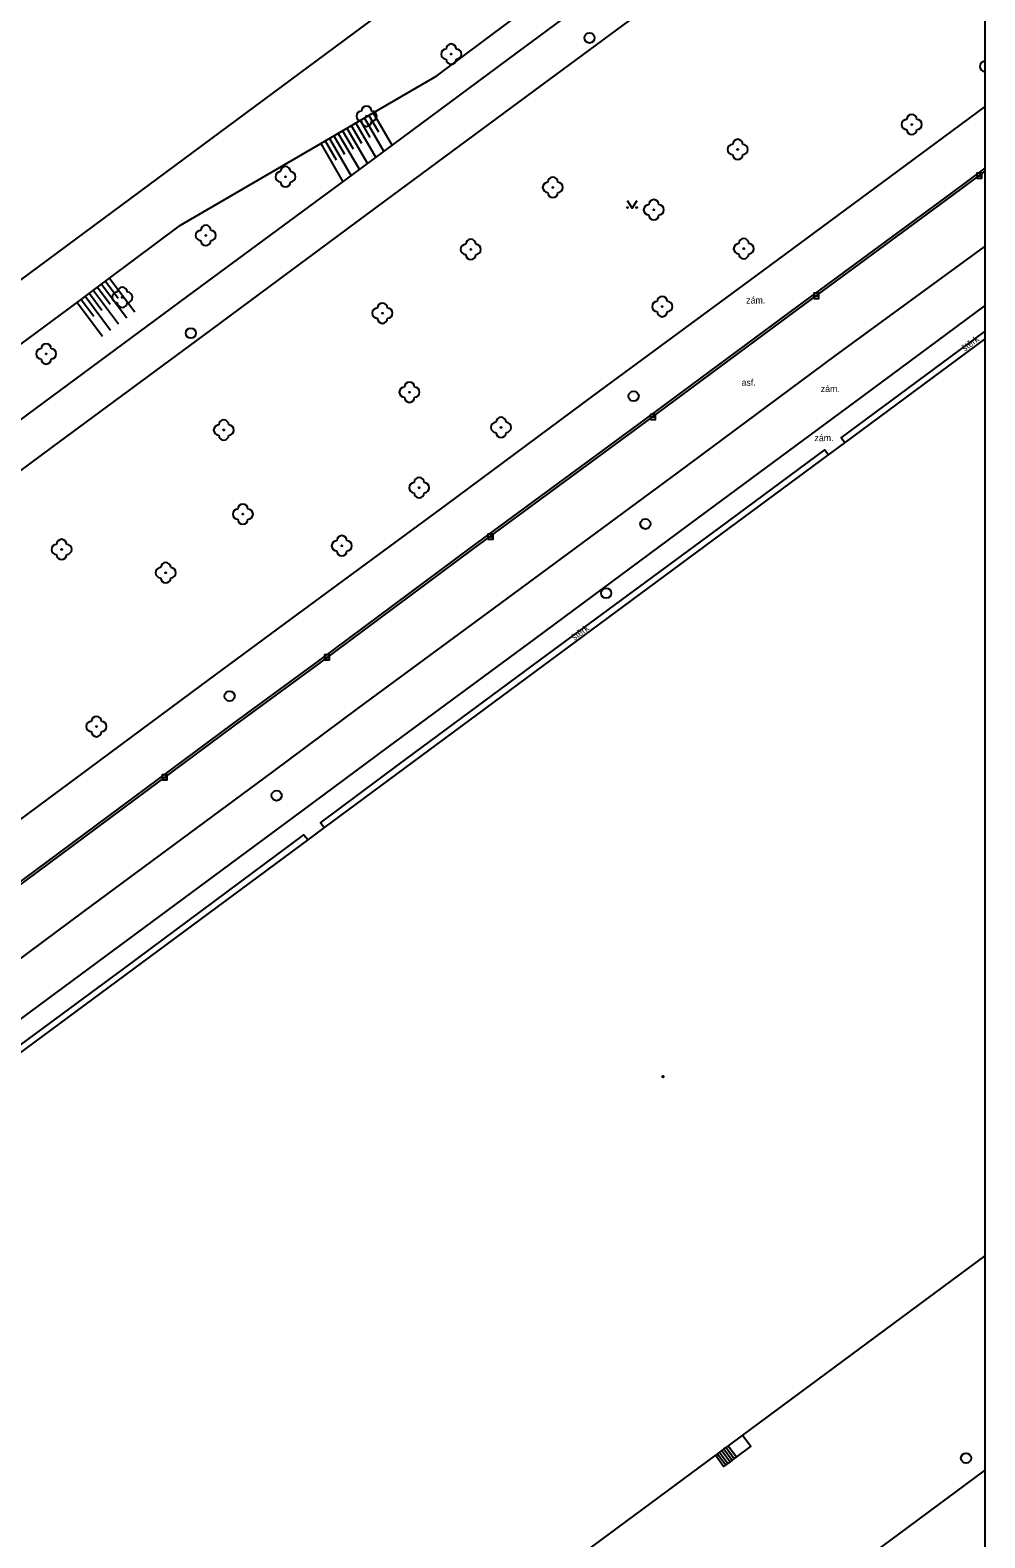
# Model space of a CAD drawing. Extents: x -596024 to -594475, y -1163820 to -1161957.
# Drawn here: x -594569.7 to -594475.5, y -1163068.4 to -1162919.7 of the extents above; entities that cross this region are included whole.
import ezdxf

# ---------------------------------------------------------------- set-up
doc = ezdxf.new("R2010")
doc.units = 0
for name, color, linetype in [('Level 10', 7, 'Continuous'), ('Level 11', 7, 'Continuous'), ('Level 14', 7, 'Continuous'), ('Level 15', 7, 'Continuous'), ('Level 22', 7, 'Continuous'), ('Level 27', 7, 'Continuous'), ('Level 36', 7, 'Continuous'), ('Level 39', 7, 'Continuous'), ('Level 40', 7, 'Continuous'), ('Level 5', 7, 'Continuous'), ('Level 7', 7, 'Continuous'), ('Vrstva 63', 7, 'Continuous')]:
    doc.layers.add(name, color=color, linetype=linetype)

msp = doc.modelspace()

# ---------------------------------------------------------------- linework, layer by layer
at = {"layer": 'Level 10'}
for points in [[(-594658.25, -1163068.41), (-594661.1, -1163064.47), (-594651.56, -1163057.37), (-594629.42, -1163041.02), (-594608.66, -1163025.65), (-594590.23, -1163012.01), (-594570.9, -1162997.71), (-594552.78, -1162984.27), (-594543.88, -1162977.72), (-594528.58, -1162966.47), (-594513.99, -1162955.65), (-594497.41, -1162943.45), (-594481.78, -1162931.89), (-594475.47, -1162927.22)], [(-594641.07, -1163063.34), (-594638.36, -1163067.29), (-594620.31, -1163053.93), (-594599.51, -1163038.58), (-594580.69, -1163024.63), (-594561.57, -1163010.53), (-594542.9, -1162996.72), (-594534.33, -1162990.38), (-594519.84, -1162979.67), (-594502.9, -1162967.15), (-594487.56, -1162955.8), (-594475.47, -1162946.87)], [(-594475.47, -1163061.74), (-594483.99, -1163068.06), (-594503.72, -1163082.61), (-594521.71, -1163095.93), (-594538.51, -1163108.29), (-594555.07, -1163120.58), (-594564.11, -1163127.23)]]:
    msp.add_lwpolyline(points, dxfattribs=at)
at = {"layer": 'Level 11'}
for points in [[(-594697.82, -1163052.4), (-594683.31, -1163041.69), (-594666.9, -1163029.57), (-594650.97, -1163017.68), (-594634.85, -1163005.75), (-594618.29, -1162993.43), (-594601.96, -1162981.28), (-594585.94, -1162969.48), (-594569.89, -1162957.54), (-594554.25, -1162945.96), (-594537.71, -1162933.79), (-594521.58, -1162921.84), (-594504.96, -1162909.54), (-594488.55, -1162897.4), (-594475.47, -1162887.68)], [(-594695.41, -1163055.59), (-594680.96, -1163044.92), (-594664.59, -1163032.79), (-594648.68, -1163021), (-594632.55, -1163009), (-594615.9, -1162996.63), (-594599.54, -1162984.48), (-594583.68, -1162972.77), (-594567.58, -1162960.83), (-594551.89, -1162949.27), (-594535.44, -1162937.1), (-594519.19, -1162925.09), (-594502.52, -1162912.75), (-594486.21, -1162900.66), (-594475.47, -1162892.66)], [(-594475.47, -1162933.28), (-594478.82, -1162935.76), (-594494.64, -1162947.42), (-594509.76, -1162958.61), (-594526.17, -1162970.68), (-594541.37, -1162981.98), (-594549.74, -1162988.09), (-594568.07, -1163001.71), (-594587.39, -1163016.02), (-594606, -1163029.7), (-594626.7, -1163045.04), (-594648.36, -1163061.08), (-594658.25, -1163068.41)], [(-594475.47, -1162933.57), (-594478.68, -1162935.95), (-594494.51, -1162947.61), (-594509.62, -1162958.8), (-594526.03, -1162970.87), (-594541.24, -1162982.17), (-594549.6, -1162988.28), (-594567.93, -1163001.9), (-594587.26, -1163016.21), (-594605.87, -1163029.9), (-594626.57, -1163045.24), (-594648.22, -1163061.27), (-594657.91, -1163068.45)], [(-594641.07, -1163063.34), (-594623.13, -1163050.05), (-594602.36, -1163034.66), (-594583.47, -1163020.77), (-594564.41, -1163006.63), (-594545.75, -1162992.84), (-594537.22, -1162986.5), (-594522.64, -1162975.77), (-594505.72, -1162963.27), (-594490.26, -1162951.8), (-594475.47, -1162941)], [(-594489.3, -1162960.38), (-594489.64, -1162959.88), (-594475.47, -1162949.39)], [(-594540.68, -1162998.37), (-594541.06, -1162997.85), (-594533.27, -1162992.09), (-594518.64, -1162981.25), (-594501.67, -1162968.77), (-594491.27, -1162961.06), (-594490.89, -1162961.56)], [(-594584.05, -1163030.44), (-594584.45, -1163029.93), (-594579.51, -1163026.29), (-594560.39, -1163012.19), (-594542.69, -1162999.06), (-594542.26, -1162999.54)], [(-594501.02, -1163059.49), (-594500.2, -1163060.59)], [(-594500.81, -1163059.33), (-594499.99, -1163060.43)], [(-594499.38, -1163058.27), (-594498.56, -1163059.38), (-594499.99, -1163060.43)], [(-594501.05, -1163061.22), (-594501.26, -1163061.37), (-594502.07, -1163060.26)], [(-594501.86, -1163060.11), (-594501.05, -1163061.22)], [(-594501.65, -1163059.96), (-594500.84, -1163061.06)], [(-594501.44, -1163059.8), (-594500.62, -1163060.9)], [(-594501.23, -1163059.64), (-594500.41, -1163060.75)], [(-594500.62, -1163060.9), (-594500.84, -1163061.06)], [(-594500.41, -1163060.75), (-594500.62, -1163060.9)], [(-594500.2, -1163060.59), (-594500.41, -1163060.75)], [(-594499.99, -1163060.43), (-594500.2, -1163060.59)], [(-594500.84, -1163061.06), (-594501.05, -1163061.22)]]:
    msp.add_lwpolyline(points, dxfattribs=at)
at = {"layer": 'Level 14'}
msp.add_lwpolyline([(-594670.42, -1163023.26), (-594653.19, -1163010.8), (-594646.93, -1163006.17), (-594643.72, -1163003.79), (-594616.71, -1162984.16), (-594613.45, -1162981.84), (-594604.64, -1162975.54), (-594591.65, -1162966.12), (-594587.61, -1162963.18), (-594565.06, -1162946.52), (-594561.86, -1162944.13), (-594554.86, -1162938.9), (-594541.03, -1162930.85), (-594535.85, -1162927.82), (-594529.56, -1162924.16), (-594505.53, -1162906.2)], dxfattribs=at)
at = {"layer": 'Level 15'}
for points in [[(-594537.14, -1162928.58), (-594536.17, -1162930.25)], [(-594536.71, -1162928.33), (-594534.79, -1162931.63)], [(-594536.28, -1162928.08), (-594535.33, -1162929.7)], [(-594535.85, -1162927.82), (-594533.98, -1162931.03)], [(-594539.3, -1162929.84), (-594537.21, -1162933.42)], [(-594538.87, -1162929.59), (-594537.84, -1162931.36)], [(-594538.44, -1162929.34), (-594536.41, -1162932.82)], [(-594538.01, -1162929.08), (-594537, -1162930.8)], [(-594537.57, -1162928.83), (-594535.6, -1162932.22)], [(-594541.03, -1162930.85), (-594538.83, -1162934.62)], [(-594540.6, -1162930.59), (-594539.51, -1162932.46)], [(-594540.17, -1162930.34), (-594538.02, -1162934.02)], [(-594539.73, -1162930.09), (-594538.68, -1162931.91)], [(-594562.66, -1162944.73), (-594560.18, -1162948.05)], [(-594562.26, -1162944.43), (-594561.02, -1162946.09)], [(-594561.86, -1162944.13), (-594559.38, -1162947.45)], [(-594564.66, -1162946.22), (-594563.42, -1162947.89)], [(-594564.26, -1162945.93), (-594561.78, -1162949.25)], [(-594563.86, -1162945.63), (-594562.62, -1162947.29)], [(-594563.46, -1162945.33), (-594560.98, -1162948.65)], [(-594563.06, -1162945.03), (-594561.82, -1162946.69)], [(-594565.06, -1162946.52), (-594562.58, -1162949.85)]]:
    msp.add_lwpolyline(points, dxfattribs=at)
at = {"layer": 'Level 22'}
for centre in [(-594528.14, -1162922.02), (-594536.5, -1162928.15), (-594482.69, -1162928.97), (-594499.87, -1162931.43), (-594544.5, -1162934.12), (-594518.12, -1162935.17), (-594508.15, -1162937.38), (-594552.38, -1162939.91), (-594526.22, -1162941.29), (-594499.27, -1162941.22), (-594560.61, -1162946.02), (-594534.94, -1162947.59), (-594507.31, -1162946.93), (-594568.13, -1162951.6), (-594532.27, -1162955.38), (-594550.6, -1162959.11), (-594523.23, -1162958.85), (-594531.31, -1162964.8), (-594548.71, -1162967.41), (-594566.6, -1162970.89), (-594538.95, -1162970.53), (-594556.33, -1162973.19), (-594563.17, -1162988.37)]:
    msp.add_circle(centre, 0.05, dxfattribs=at)
for centre, start, end in [((-594528.14, -1162921.52), 0, 180), ((-594528.64, -1162922.02), 90, 270), ((-594528.14, -1162922.52), 180, 0), ((-594527.64, -1162922.02), 270, 90), ((-594474.98, -1162922.73), 168.5217, 180), ((-594475.48, -1162923.23), 90, 270), ((-594474.98, -1162923.73), 180, 191.4783), ((-594537, -1162928.15), 90, 270), ((-594536.5, -1162927.65), 0, 180), ((-594536, -1162928.15), 270, 90), ((-594483.19, -1162928.97), 90, 270), ((-594482.69, -1162928.47), 0, 180), ((-594482.19, -1162928.97), 270, 90), ((-594536.5, -1162928.65), 180, 0), ((-594482.69, -1162929.47), 180, 0), ((-594500.37, -1162931.43), 90, 270), ((-594499.87, -1162930.93), 0, 180), ((-594499.37, -1162931.43), 270, 90), ((-594499.87, -1162931.93), 180, 0), ((-594545, -1162934.12), 90, 270), ((-594544.5, -1162933.62), 0, 180), ((-594544, -1162934.12), 270, 90), ((-594518.12, -1162934.67), 0, 180), ((-594544.5, -1162934.62), 180, 0), ((-594518.62, -1162935.17), 90, 270), ((-594518.12, -1162935.67), 180, 0), ((-594517.62, -1162935.17), 270, 90), ((-594508.65, -1162937.38), 90, 270), ((-594508.15, -1162936.88), 0, 180), ((-594507.65, -1162937.38), 270, 90), ((-594552.38, -1162939.41), 0, 180), ((-594508.15, -1162937.88), 180, 0), ((-594552.88, -1162939.91), 90, 270), ((-594552.38, -1162940.41), 180, 0), ((-594551.88, -1162939.91), 270, 90), ((-594526.22, -1162940.79), 0, 180), ((-594499.27, -1162940.72), 0, 180), ((-594526.72, -1162941.29), 90, 270), ((-594526.22, -1162941.79), 180, 0), ((-594525.72, -1162941.29), 270, 90), ((-594499.77, -1162941.22), 90, 270), ((-594499.27, -1162941.72), 180, 0), ((-594498.77, -1162941.22), 270, 90), ((-594561.11, -1162946.02), 90, 270), ((-594560.61, -1162945.52), 0, 180), ((-594560.11, -1162946.02), 270, 90), ((-594507.81, -1162946.93), 90, 270), ((-594507.31, -1162946.43), 0, 180), ((-594506.81, -1162946.93), 270, 90), ((-594560.61, -1162946.52), 180, 0), ((-594535.44, -1162947.59), 90, 270), ((-594534.94, -1162947.09), 0, 180), ((-594534.44, -1162947.59), 270, 90), ((-594507.31, -1162947.43), 180, 0), ((-594534.94, -1162948.09), 180, 0), ((-594568.13, -1162951.1), 0, 180), ((-594568.63, -1162951.6), 90, 270), ((-594568.13, -1162952.1), 180, 0), ((-594567.63, -1162951.6), 270, 90), ((-594532.77, -1162955.38), 90, 270), ((-594532.27, -1162954.88), 0, 180), ((-594531.77, -1162955.38), 270, 90), ((-594532.27, -1162955.88), 180, 0), ((-594550.6, -1162958.61), 0, 180), ((-594523.23, -1162958.35), 0, 180), ((-594551.1, -1162959.11), 90, 270), ((-594550.6, -1162959.61), 180, 0), ((-594550.1, -1162959.11), 270, 90), ((-594523.73, -1162958.85), 90, 270), ((-594523.23, -1162959.35), 180, 0), ((-594522.73, -1162958.85), 270, 90), ((-594531.31, -1162964.3), 0, 180), ((-594531.81, -1162964.8), 90, 270), ((-594531.31, -1162965.3), 180, 0), ((-594530.81, -1162964.8), 270, 90), ((-594549.21, -1162967.41), 90, 270), ((-594548.71, -1162966.91), 0, 180), ((-594548.21, -1162967.41), 270, 90), ((-594548.71, -1162967.91), 180, 0), ((-594566.6, -1162970.39), 0, 180), ((-594539.45, -1162970.53), 90, 270), ((-594538.95, -1162970.03), 0, 180), ((-594538.45, -1162970.53), 270, 90), ((-594567.1, -1162970.89), 90, 270), ((-594566.6, -1162971.39), 180, 0), ((-594566.1, -1162970.89), 270, 90), ((-594538.95, -1162971.03), 180, 0), ((-594556.83, -1162973.19), 90, 270), ((-594556.33, -1162972.69), 0, 180), ((-594555.83, -1162973.19), 270, 90), ((-594556.33, -1162973.69), 180, 0), ((-594563.67, -1162988.37), 90, 270), ((-594563.17, -1162987.87), 0, 180), ((-594562.67, -1162988.37), 270, 90), ((-594563.17, -1162988.87), 180, 0)]:
    msp.add_arc(centre, 0.5, start, end, dxfattribs=at)
at = {"layer": 'Level 27'}
for p, q in [((-594476.26, -1162934.02), (-594475.76, -1162934.02)), ((-594492.35, -1162945.87), (-594491.85, -1162945.87)), ((-594508.49, -1162957.82), (-594507.99, -1162957.82)), ((-594524.52, -1162969.64), (-594524.02, -1162969.64)), ((-594540.65, -1162981.54), (-594540.15, -1162981.54)), ((-594556.67, -1162993.39), (-594556.17, -1162993.39))]:
    msp.add_line(p, q, dxfattribs=at)
for points in [[(-594476.26, -1162934.27), (-594475.76, -1162934.27), (-594475.76, -1162933.77), (-594476.26, -1162933.77)], [(-594492.35, -1162946.12), (-594491.85, -1162946.12), (-594491.85, -1162945.62), (-594492.35, -1162945.62)], [(-594508.49, -1162958.07), (-594507.99, -1162958.07), (-594507.99, -1162957.57), (-594508.49, -1162957.57)], [(-594524.52, -1162969.89), (-594524.02, -1162969.89), (-594524.02, -1162969.39), (-594524.52, -1162969.39)], [(-594540.65, -1162981.79), (-594540.15, -1162981.79), (-594540.15, -1162981.29), (-594540.65, -1162981.29)], [(-594556.67, -1162993.64), (-594556.17, -1162993.64), (-594556.17, -1162993.14), (-594556.67, -1162993.14)]]:
    msp.add_lwpolyline(points, close=True, dxfattribs=at)
for centre in [(-594514.49, -1162920.43), (-594553.84, -1162949.56), (-594510.14, -1162955.78), (-594508.98, -1162968.38), (-594512.85, -1162975.21), (-594550.02, -1162985.36), (-594545.38, -1162995.18), (-594477.33, -1163060.54)]:
    msp.add_circle(centre, 0.5, dxfattribs=at)
at = {"layer": 'Level 36'}
msp.add_lwpolyline([(-594510.79, -1162936.47), (-594510.29, -1162937.22), (-594509.79, -1162936.47)], dxfattribs=at)
for centre in [(-594510.74, -1162937.17), (-594509.84, -1162937.17)]:
    msp.add_circle(centre, 0.05, dxfattribs=at)
at = {"layer": 'Level 39'}
for radius in [0.09, 0.0398]:
    msp.add_circle((-594507.24, -1163022.91), radius, dxfattribs=at)
at = {"layer": 'Level 5'}
for p, q in [((-594489.3, -1162960.38), (-594475.47, -1162950.15)), ((-594475.47, -1163040.59), (-594499.38, -1163058.27))]:
    msp.add_line(p, q, dxfattribs=at)
for points in [[(-594490.89, -1162961.56), (-594489.3, -1162960.38)], [(-594501.49, -1162969.39), (-594490.89, -1162961.56)], [(-594540.68, -1162998.37), (-594501.49, -1162969.39)], [(-594542.26, -1162999.54), (-594540.68, -1162998.37)], [(-594584.05, -1163030.44), (-594542.26, -1162999.54)], [(-594501.02, -1163059.49), (-594501.23, -1163059.64)], [(-594500.81, -1163059.33), (-594501.02, -1163059.49)], [(-594499.38, -1163058.27), (-594500.81, -1163059.33)], [(-594502.07, -1163060.26), (-594517.35, -1163071.56)], [(-594501.86, -1163060.11), (-594502.07, -1163060.26)], [(-594501.65, -1163059.96), (-594501.86, -1163060.11)], [(-594501.44, -1163059.8), (-594501.65, -1163059.96)], [(-594501.23, -1163059.64), (-594501.44, -1163059.8)]]:
    msp.add_lwpolyline(points, dxfattribs=at)
at = {"layer": 'Level 7'}
msp.add_lwpolyline([(-594475.47, -1162873.82), (-594487.27, -1162882.62), (-594510.14, -1162899.55), (-594534.4, -1162917.46), (-594558, -1162934.91), (-594582.4, -1162952.98), (-594607.67, -1162971.64), (-594632.44, -1162989.99), (-594655.77, -1163007.48), (-594679.05, -1163024.7), (-594701.67, -1163041.43)], dxfattribs=at)
at = {"layer": 'Vrstva 63'}
msp.add_lwpolyline([(-594475.47, -1163820.23), (-596024.42, -1163820.23), (-596024.42, -1161956.88), (-594475.47, -1161956.88)], close=True, dxfattribs=at)

# ---------------------------------------------------------------- texts
at = {"layer": 'Level 40'}
for s, p in [('zám.', (-594499.03, -1162946.63)), ('asf.', (-594499.49, -1162954.74)), ('zám.', (-594491.67, -1162955.36)), ('zám.', (-594492.29, -1162960.21))]:
    msp.add_text(s, height=0.65, dxfattribs=at).set_placement(p)
for p in [(-594477.47, -1162951.4), (-594515.98, -1162979.92)]:
    msp.add_text('štěrk', height=0.65, rotation=37.21, dxfattribs=at).set_placement(p)

doc.saveas('drawing.dxf')
